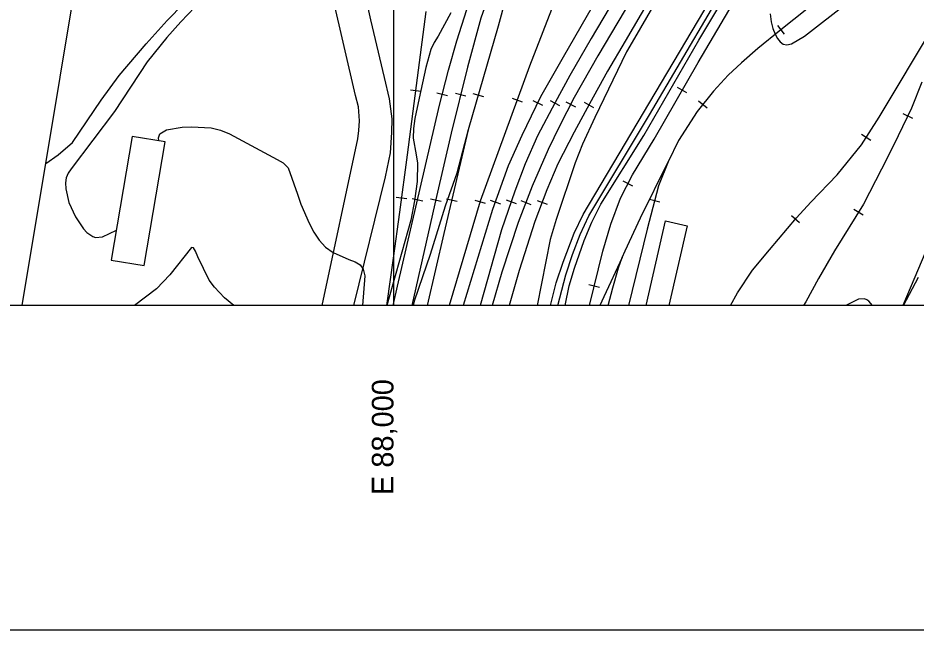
# Model space of a CAD drawing. Extents: x 79600 to 91800, y 75600 to 84400.
# Drawn here: x 87653 to 88483, y 75700 to 76266 of the extents above; entities that cross this region are included whole.
import ezdxf

# ---------------------------------------------------------------- set-up
doc = ezdxf.new("R2010")
doc.units = 0
for name, color, linetype in [('080-090$0$BLDG', 7, 'Continuous'), ('080-090$0$GRID', 7, 'Continuous'), ('080-090$0$INDEX', 7, 'Continuous'), ('080-090$0$INTER', 7, 'Continuous'), ('080-090$0$ROAD', 7, 'Continuous'), ('080-090$0$RR', 7, 'Continuous'), ('080-090$0$TI_BORDER', 7, 'Continuous')]:
    doc.layers.add(name, color=color, linetype=linetype)

msp = doc.modelspace()

# ---------------------------------------------------------------- linework, layer by layer
at = {"layer": '080-090$0$BLDG'}
for points in [[(87656.89, 76000), (87762.62, 76635.15), (87640.39, 76655.01), (87578.87, 76283.05), (87536.55, 76288.03), (87565.24, 76474.97), (87479.74, 76489.69), (87429.04, 76190.9), (87359.93, 76202.33), (87455.64, 76795.44), (87320.19, 76816.99), (87198.34, 76070.39), (87186.96, 76000)], [(88233.39, 76000), (88251.47, 76078.19), (88271.36, 76073.59), (88254.34, 76000)]]:
    msp.add_lwpolyline(points, dxfattribs=at)
msp.add_lwpolyline([(87769.56, 76036.73), (87788.93, 76150.98), (87758.63, 76156.12), (87739.27, 76041.87)], close=True, dxfattribs=at)
at = {"layer": '080-090$0$GRID'}
for p, q in [((88000, 80000), (88000, 76000)), ((90000, 76000), (85000, 76000))]:
    msp.add_line(p, q, dxfattribs=at)
at = {"layer": '080-090$0$INDEX'}
for points in [[(88151.9, 76000), (88159.24, 76028.12), (88165.39, 76047), (88172.5, 76065.57), (88180.5, 76082.76), (88236.55, 76176.02), (88351.11, 76371.02), (88401.87, 76459.22), (88459.36, 76567.7), (88531.11, 76687.72)], [(88053.14, 76270.26), (88041.21, 76248.86), (88037.71, 76242.99), (88034.67, 76236.47), (88029.91, 76219.7), (88023.61, 76191.5), (88019.7, 76172.59), (88018.43, 76163.34), (88018.19, 76154.65), (88020.86, 76139.08), (88022.17, 76131.34), (88021.89, 76114.4), (88019.47, 76096.65), (88015.9, 76078.9), (87993.72, 76000)]]:
    msp.add_lwpolyline(points, dxfattribs=at)
at = {"layer": '080-090$0$INTER'}
msp.add_line((88145.23, 76000), (88150.24, 76020.77), dxfattribs=at)
for points in [[(88158.56, 76000), (88162.46, 76018.09), (88167.15, 76034.42), (88176.17, 76060.11), (88183.3, 76076.78), (88191.74, 76093.49), (88231.43, 76156.93), (88282.1, 76245.06), (88385.94, 76418.46)], [(88150.22, 76020.88), (88156.69, 76039.88), (88166.98, 76066.72), (88175.44, 76084.02), (88342.45, 76366.07)], [(87678.72, 76131.16), (87690.23, 76139.24), (87703.54, 76150.53), (87729.93, 76189.78), (87746.64, 76212.28), (87771.47, 76241.66), (87790.88, 76263.31), (87851.75, 76325.7)], [(88252.94, 76299.33), (88224.99, 76250.62), (88215.49, 76234.29), (88186.07, 76173.68), (88174.55, 76149.01), (88167.81, 76131.71), (88150.35, 76079.33), (88144.9, 76060.94), (88132.89, 76000)], [(87829.39, 76289.38), (87803.57, 76261.94), (87790.66, 76247.46), (87772.51, 76225.12), (87742.07, 76179.28), (87702.17, 76126.3), (87699.42, 76122.16), (87697.66, 76117.87), (87696.89, 76113.16), (87697.08, 76107.83), (87700.11, 76095.13), (87706.22, 76081.75), (87713.46, 76070.87), (87716.59, 76067.4), (87722.05, 76063.71), (87724.76, 76062.86), (87731.1, 76063.3), (87743.97, 76069.65)], [(88348, 76269.35), (88348.93, 76262.1), (88350.59, 76255.78), (88352.61, 76250.62), (88354.88, 76246.57), (88357.4, 76243.53), (88360.19, 76241.47), (88363.57, 76240.71), (88367.95, 76241.66), (88379.96, 76248.83), (88419.8, 76279.8)], [(87783.21, 76151.95), (87782.94, 76154.96), (87784.19, 76158.55), (87790.31, 76162.27), (87804.61, 76164.61), (87813.49, 76165.06), (87831.44, 76164), (87840.15, 76161.96), (87848.53, 76158.67), (87892.39, 76134.88), (87898.11, 76131.69), (87902.73, 76127.11), (87911.29, 76102.75), (87914.42, 76093.54), (87922.09, 76075.83), (87926.42, 76067.6), (87931.34, 76060.13), (87937.19, 76053.79), (87944.14, 76048.81), (87958.61, 76042.28), (87964.56, 76040.1), (87969.13, 76037.54), (87972.14, 76033.45), (87973.52, 76027.16), (87971.52, 76000)], [(87852.63, 76000), (87843.97, 76006.97), (87834.59, 76016.83), (87829.78, 76023.27), (87819.18, 76044.82), (87816.99, 76050.16), (87815.18, 76053.06), (87813.33, 76053.45), (87793.21, 76028.08), (87780.89, 76015.42), (87760.78, 76000)], [(88442.56, 76000), (88439.33, 76003.84), (88437.52, 76005.23), (88435.4, 76006.11), (88429.86, 76005.74), (88417.98, 76000)]]:
    msp.add_lwpolyline(points, dxfattribs=at)
at = {"layer": '080-090$0$ROAD'}
for p, q in [((87942.5, 76425.89), (87978.7, 76263.9)), ((87965.01, 76194.01), (87924.64, 76368.93)), ((87978.7, 76263.9), (87991.48, 76210.59)), ((87991.48, 76210.59), (87996.07, 76190.81)), ((87967.72, 76183.62), (87965.01, 76194.01)), ((87996.07, 76190.81), (87998.59, 76172.33)), ((87968.54, 76170.48), (87967.72, 76183.62)), ((87998.59, 76172.33), (87998.31, 76159.78)), ((87968.07, 76161.56), (87968.54, 76170.48)), ((87967.2, 76154.04), (87968.07, 76161.56)), ((87998.31, 76159.78), (87996.92, 76140.83)), ((87933.97, 76000), (87967.2, 76154.04)), ((87996.92, 76140.83), (87992.24, 76118.74)), ((87992.24, 76118.74), (87962.92, 76000))]:
    msp.add_line(p, q, dxfattribs=at)
at = {"layer": '080-090$0$RR'}
for p, q in [((88296.11, 76411.67), (88207.25, 76261.79)), ((88431.4, 76313.23), (88357.95, 76254.56)), ((88217.14, 76305.11), (88182.63, 76246.7)), ((88281.65, 76224.42), (88332.54, 76311.08)), ((88089.69, 76290.9), (88080.61, 76265.28)), ((88151.89, 76288.97), (88125.69, 76221.02)), ((88103.61, 76283.34), (88096.63, 76257.95)), ((88236.18, 76282.5), (88214.12, 76244.05)), ((88022.17, 76210.19), (88030.23, 76271.7)), ((88058.66, 76244.55), (88067.95, 76273.38)), ((88183.56, 76275.99), (88156.85, 76229.41)), ((88080.61, 76265.28), (88068.31, 76220.06)), ((88096.63, 76257.95), (88068.98, 76162.13)), ((88207.25, 76261.79), (88188.84, 76230.52)), ((88354.9, 76258.52), (88361.14, 76250.71)), ((88448.7, 76173.98), (88499.84, 76259.1)), ((88182.63, 76246.7), (88162.9, 76212.53)), ((88357.95, 76254.56), (88336.64, 76237.44)), ((88050.8, 76217.51), (88058.66, 76244.55)), ((88214.12, 76244.05), (88197.73, 76216.36)), ((88188.84, 76230.52), (88167.05, 76192.06)), ((88336.64, 76237.44), (88321.7, 76224.24)), ((88156.85, 76229.41), (88135.94, 76192.61)), ((88240.87, 76153.73), (88281.65, 76224.42)), ((88321.7, 76224.24), (88309.16, 76212.65)), ((88042.41, 76184.9), (88050.8, 76217.51)), ((88068.31, 76220.06), (88053.43, 76159.26)), ((88125.69, 76221.02), (88080.23, 76096.43)), ((88197.73, 76216.36), (88181.02, 76186.17)), ((88013.07, 76139.08), (88022.17, 76210.19)), ((88162.9, 76212.53), (88149.37, 76187.57)), ((88309.16, 76212.65), (88295.72, 76198.01)), ((88488.35, 76206.18), (88478.61, 76182.25)), ((88025.6, 76197.58), (88015.68, 76198.85)), ((88271.22, 76196.34), (88262.56, 76201.33)), ((88295.72, 76198.01), (88280.65, 76179.23)), ((88049.81, 76193.59), (88040.13, 76196.09)), ((88057.27, 76196), (88066.98, 76193.62)), ((88073.47, 76195.71), (88083.07, 76192.93)), ((88109.58, 76191.47), (88118.98, 76188.05)), ((88135.94, 76192.61), (88118.69, 76157.12)), ((88128.87, 76189.48), (88137.86, 76185.11)), ((88144.69, 76189.4), (88153.54, 76184.75)), ((88167.05, 76192.06), (88153.49, 76165.56)), ((88282, 76188.9), (88289.8, 76182.65)), ((88003.83, 76017.73), (88042.41, 76184.9)), ((88149.37, 76187.57), (88133.2, 76156.8)), ((88159.44, 76188.16), (88168.34, 76183.6)), ((88181.02, 76186.17), (88166.91, 76160.1)), ((88176.16, 76187.69), (88184.95, 76182.93)), ((88478.61, 76182.25), (88466.46, 76156.56)), ((88280.65, 76179.23), (88263.31, 76152.26)), ((88432.65, 76148.38), (88448.7, 76173.98)), ((88470.73, 76177.29), (88479.77, 76173.01)), ((88153.49, 76165.56), (88142.97, 76144.03)), ((88053.43, 76159.26), (88039.85, 76100.67)), ((88068.98, 76162.13), (88046.63, 76066.46)), ((88068.98, 76162.13), (88058.47, 76122.3)), ((88118.69, 76157.12), (88106.07, 76128.93)), ((88133.2, 76156.8), (88121.74, 76130.68)), ((88166.91, 76160.1), (88152.03, 76130.85)), ((88441.12, 76152.49), (88432.65, 76157.8)), ((88466.46, 76156.56), (88456.67, 76136.68)), ((88220.88, 76120.67), (88240.87, 76153.73)), ((88263.31, 76152.26), (88253.8, 76132.65)), ((88410.12, 76120.69), (88432.65, 76148.38)), ((88533.11, 76147.7), (88470.71, 76000)), ((88005.76, 76086.21), (88013.07, 76139.08)), ((88142.97, 76144.03), (88128.13, 76110.3)), ((88121.74, 76130.68), (88112.11, 76105.49)), ((88152.03, 76130.85), (88141.87, 76106.79)), ((88228.38, 76080.87), (88253.8, 76132.65)), ((88253.8, 76132.65), (88244.94, 76110.37)), ((88456.67, 76136.68), (88434.23, 76093.5)), ((88058.47, 76122.3), (88047.89, 76091.56)), ((88106.07, 76128.93), (88091.64, 76088.64)), ((88209.8, 76099.01), (88220.88, 76120.67)), ((88221.1, 76110.12), (88212.19, 76114.67)), ((88385.56, 76095.41), (88410.12, 76120.69)), ((88112.11, 76105.49), (88099.74, 76069.76)), ((88128.13, 76110.3), (88115.24, 76076.67)), ((88141.87, 76106.79), (88130.61, 76077.59)), ((88244.94, 76110.37), (88234.57, 76070.55)), ((88012.49, 76098.39), (88002.59, 76099.76)), ((88039.85, 76100.67), (88016.87, 76000)), ((88027.1, 76096.34), (88017.36, 76098.59)), ((88034.25, 76098.6), (88044, 76096.38)), ((88048.99, 76098.52), (88058.72, 76096.24)), ((88075.25, 76097.24), (88084.83, 76094.37)), ((88089.37, 76097.14), (88098.79, 76093.77)), ((88104.01, 76097.39), (88113.46, 76094.12)), ((88132.74, 76097.02), (88142.07, 76093.42)), ((88200.76, 76075.06), (88209.8, 76099.01)), ((88236.63, 76098.3), (88246.3, 76095.78)), ((88047.89, 76091.56), (88033.92, 76046.93)), ((88080.23, 76096.43), (88051.38, 76000)), ((88117.61, 76096.82), (88126.94, 76093.24)), ((88372.54, 76080.76), (88385.56, 76095.41)), ((88434.23, 76093.5), (88407.6, 76050.54)), ((88425.44, 76088.81), (88433.94, 76083.55)), ((88000.08, 76043.77), (88005.76, 76086.21)), ((88091.64, 76088.64), (88064.3, 76000)), ((88214.03, 76050.49), (88228.38, 76080.87)), ((88347.47, 76051.45), (88372.54, 76080.76)), ((88375.38, 76076.39), (88367.78, 76082.89)), ((88115.24, 76076.67), (88100.14, 76030.81)), ((88130.61, 76077.59), (88116.22, 76032.27)), ((88193.37, 76050.25), (88200.76, 76075.06)), ((88046.63, 76066.46), (88031.11, 76000)), ((88099.74, 76069.76), (88080.02, 76000)), ((88234.57, 76070.55), (88217.33, 76000)), ((88181.13, 76000), (88193.37, 76050.25)), ((88211.24, 76044.27), (88214.03, 76050.49)), ((88331.84, 76032.54), (88347.47, 76051.45)), ((88407.6, 76050.54), (88392.66, 76024.78)), ((87994.28, 76002.17), (88000.08, 76043.77)), ((88033.92, 76046.93), (88026.77, 76026.29)), ((88211.24, 76044.27), (88194.39, 76007.94)), ((88207.82, 76034.58), (88211.24, 76044.27)), ((88100.14, 76030.81), (88091.28, 76000)), ((88116.22, 76032.27), (88107.03, 76000)), ((88202.67, 76016.27), (88207.82, 76034.58)), ((88317.84, 76011.63), (88331.84, 76032.54)), ((88026.77, 76026.29), (88019.01, 76003.85)), ((88392.66, 76024.78), (88381.02, 76003.26)), ((88471.46, 76000), (88485.35, 76025.94)), ((87999.85, 76000), (88003.83, 76017.73)), ((88190.31, 76016.54), (88180.59, 76018.9)), ((88198.56, 76000), (88202.67, 76016.27)), ((88194.39, 76007.94), (88190.61, 76000)), ((88311.58, 76000), (88317.84, 76011.63)), ((87993.99, 76000), (87994.28, 76002.17)), ((88019.01, 76003.85), (88018.06, 76000)), ((88381.02, 76003.26), (88379.02, 76000))]:
    msp.add_line(p, q, dxfattribs=at)
at = {"layer": '080-090$0$TI_BORDER'}
msp.add_lwpolyline([(84700, 80300), (91700, 80300), (91700, 75700), (84700, 75700)], close=True, dxfattribs=at)

# ---------------------------------------------------------------- texts
at = {"layer": '080-090$0$GRID'}
msp.add_text('E 88,000', height=20, rotation=90, dxfattribs=at).set_placement((88000, 75824.76))

doc.saveas('drawing.dxf')
